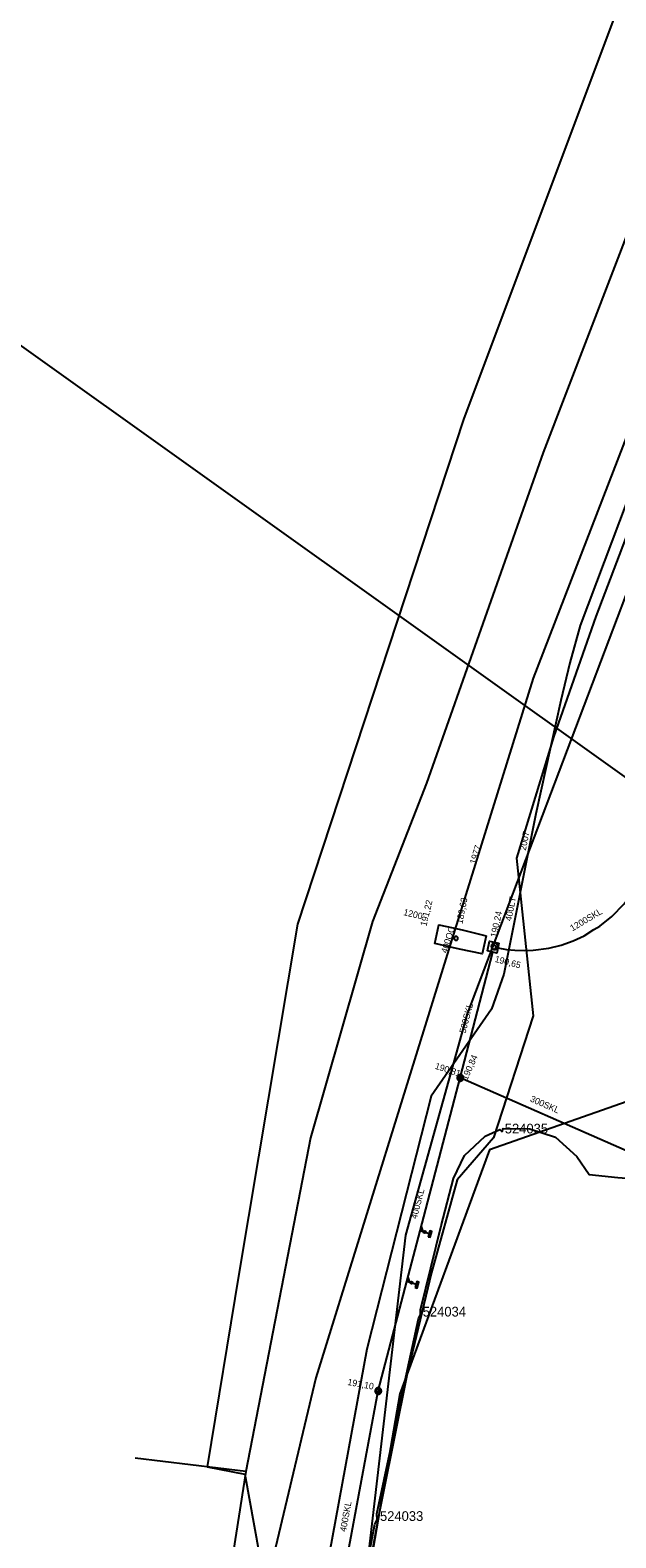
# Model space of a CAD drawing. Extents: x -746464 to -745690, y -1051581 to -1049993.
# Drawn here: x -746250.2 to -746159.6, y -1050770 to -1050536.6 of the extents above; entities that cross this region are included whole.
import ezdxf

# ---------------------------------------------------------------- set-up
doc = ezdxf.new("R2010")
doc.units = 0
for name, color, linetype in [('04_CETIN_neprovozovane', 7, 'Continuous'), ('04_CETIN_radiove site', 7, 'Continuous'), ('04_CETIN_sdelovaci_podzem', 7, 'Continuous'), ('10_CD_Telematika_metalika', 7, 'Continuous'), ('14_SZDC_SSZT_zabezp_orientacni', 7, 'Continuous'), ('45_Eltodo_popisy', 7, 'Continuous'), ('45_Eltodo_vedeni_NN_zemni', 7, 'Continuous'), ('51_PVaK_kanal_destova_overena poloha', 7, 'Continuous'), ('51_PVaK_kanal_NEPROVOZUJE PVK_neoverena poloha', 7, 'Continuous'), ('51_PVaK_kanal_objekty', 7, 'Continuous'), ('51_PVaK_kanal_popisy', 7, 'Continuous'), ('51_PVaK_vodovod_overena poloha_rad', 7, 'Continuous'), ('51_PVaK_vodovod_popisy', 7, 'Continuous'), ('51_PVaK_vodovod_zruseno_overena poloha', 7, 'Continuous')]:
    doc.layers.add(name, color=color, linetype=linetype)

msp = doc.modelspace()

# ---------------------------------------------------------------- linework, layer by layer
at = {"layer": '04_CETIN_neprovozovane'}
msp.add_lwpolyline([(-746200.34, -1050793.69), (-746199.63, -1050787.74), (-746192.09, -1050723.16), (-746182.57, -1050688.9), (-746150.37, -1050603.75), (-746141.13, -1050573.78)], dxfattribs=at)
at = {"layer": '04_CETIN_radiove site'}
msp.add_line((-745690.053, -1050986.801), (-746458.107, -1050437.909), dxfattribs=at)
at = {"layer": '04_CETIN_sdelovaci_podzem'}
for points in [[(-746131.97, -1050561.01), (-746132.5, -1050561.97), (-746133.09, -1050563.5), (-746132.63, -1050572.05), (-746136.06, -1050585.18), (-746137.3, -1050591.32), (-746140.75, -1050607.36), (-746152.04, -1050607.28), (-746154.92, -1050606.92), (-746162.75, -1050627.39), (-746169.2, -1050645.93), (-746175, -1050664.77), (-746172.42, -1050689.19), (-746178.54, -1050708.08), (-746184.16, -1050714.59), (-746188.16, -1050728.94), (-746191.95, -1050744.88), (-746195.69, -1050763.3), (-746196.39, -1050766.91)], [(-746172.42, -1050689.19), (-746178.54, -1050708.08)], [(-746196.39, -1050766.91), (-746197.98, -1050775.75), (-746198.18, -1050776.84)]]:
    msp.add_lwpolyline(points, dxfattribs=at)
at = {"layer": '10_CD_Telematika_metalika'}
msp.add_lwpolyline([(-746116.552, -1050521.207), (-746121.17, -1050569.408), (-746128.236, -1050608.848), (-746137.347, -1050610.336), (-746147.573, -1050674.704), (-746154.081, -1050701.12), (-746179.17, -1050709.95), (-746193.05, -1050747.67), (-746206.515, -1050825.577), (-746217.3, -1050901.851), (-746223.756, -1050942.953), (-746230.272, -1050994.196), (-746241.227, -1050999.731), (-746247.174, -1051050.056), (-746252.666, -1051096.533), (-746257.91, -1051185.16), (-746266.649, -1051259.574), (-746273.157, -1051294.362), (-746289.838, -1051383.531), (-746309.089, -1051442.724), (-746337.772, -1051532.949), (-746327.582, -1051537.864), (-746339.385, -1051562.334), (-746354.288, -1051580.571)], dxfattribs=at)
at = {"layer": '14_SZDC_SSZT_zabezp_orientacni'}
for points in [[(-745987.27, -1050128.814), (-746006.593, -1050179.795), (-746053.958, -1050301.166), (-746083.334, -1050376.44), (-746106.802, -1050441.246), (-746149.327, -1050545.88), (-746170.873, -1050602.004), (-746188.906, -1050653.16), (-746197.273, -1050674.612), (-746206.832, -1050708.097), (-746216.856, -1050759.718), (-746233.984, -1050757.648)], [(-746133.491, -1050464.214), (-746183.19, -1050596.884), (-746208.871, -1050675.017), (-746217.913, -1050729.169), (-746222.815, -1050758.976), (-746216.992, -1050760.105), (-746213.328, -1050780.402), (-746223.086, -1050837.327), (-746229.268, -1050904.036), (-746234.78, -1050938.175), (-746242.985, -1050981.911), (-746244.15, -1050991.663), (-746245.424, -1051006.409), (-746245.375, -1051005.926)], [(-746216.856, -1050759.718), (-746223.668, -1050803.133), (-746228.125, -1050838.791), (-746236.123, -1050916.27), (-746244.15, -1050991.663)]]:
    msp.add_lwpolyline(points, dxfattribs=at)
at = {"layer": '45_Eltodo_vedeni_NN_zemni'}
for points in [[(-746189.86, -1050735.42), (-746189.82, -1050734.69), (-746186.64, -1050721.68), (-746184.73, -1050714.36), (-746183.03, -1050710.81), (-746179.86, -1050707.83), (-746177.553, -1050706.768), (-746177.22, -1050707.13)], [(-746177.22, -1050707.13), (-746177.062, -1050706.652), (-746172.95, -1050706.69), (-746168.99, -1050707.99), (-746165.66, -1050710.96), (-746163.78, -1050713.75), (-746159.32, -1050714.23), (-746152.15, -1050714.77), (-746151.65, -1050713.53)], [(-746196.54, -1050767.13), (-746196.57, -1050766.24), (-746194.33, -1050755.63), (-746192.54, -1050747), (-746190.15, -1050736.09), (-746189.86, -1050735.42)], [(-746201.89, -1050796.62), (-746202.07, -1050795.79), (-746200.25, -1050785.68), (-746198.45, -1050776.01), (-746196.88, -1050767.86), (-746196.54, -1050767.13)]]:
    msp.add_lwpolyline(points, dxfattribs=at)
at = {"layer": '51_PVaK_kanal_destova_overena poloha'}
for p, q in [((-746183.71, -1050698.78), (-746178.674, -1050679.347)), ((-746157.89, -1050710.15), (-746183.71, -1050698.78))]:
    msp.add_line(p, q, dxfattribs=at)
for points in [[(-746177.885, -1050678.686), (-746176.557, -1050678.911), (-746175.229, -1050679.048), (-746173.784, -1050679.087), (-746172.397, -1050679.038), (-746169.984, -1050678.715), (-746168.109, -1050678.247), (-746166.234, -1050677.583), (-746164.516, -1050676.801), (-746163.012, -1050675.844), (-746162.13, -1050675.32), (-746160.238, -1050673.813), (-746158.363, -1050671.86), (-746157.152, -1050670.219), (-746156.098, -1050668.383), (-746154.926, -1050665.883), (-746154.301, -1050663.657), (-746153.949, -1050661.821), (-746153.81, -1050660.89)], [(-746196.41, -1050747.25), (-746191.964, -1050730.283), (-746189.911, -1050722.449), (-746183.71, -1050698.78)], [(-746205.53, -1050796.38), (-746202.382, -1050779.422), (-746196.41, -1050747.25)]]:
    msp.add_lwpolyline(points, dxfattribs=at)
at = {"layer": '51_PVaK_kanal_NEPROVOZUJE PVK_neoverena poloha'}
for p, q in [((-746188.37, -1050722.98), (-746189.911, -1050722.449)), ((-746190.36, -1050730.84), (-746191.964, -1050730.283))]:
    msp.add_line(p, q, dxfattribs=at)
at = {"layer": '51_PVaK_kanal_objekty'}
for p, q in [((-746188.662, -1050723.384), (-746188.109, -1050722.547)), ((-746190.652, -1050731.244), (-746190.099, -1050730.407))]:
    msp.add_line(p, q, dxfattribs=at)
for points in [[(-746179.707, -1050676.794), (-746180.3, -1050679.609), (-746183.83, -1050678.9), (-746185.42, -1050678.49), (-746187.633, -1050678.017), (-746187.33, -1050676.58), (-746187.003, -1050675.091), (-746184.78, -1050675.57), (-746183.17, -1050675.93)], [(-746177.71, -1050677.96), (-746178.05, -1050679.49), (-746178.674, -1050679.347), (-746179.481, -1050679.139), (-746179.165, -1050677.63)], [(-746188.662, -1050723.384), (-746188.35, -1050723.466), (-746188.109, -1050722.547), (-746188.422, -1050722.466)], [(-746190.652, -1050731.244), (-746190.34, -1050731.326), (-746190.099, -1050730.407), (-746190.412, -1050730.326)]]:
    msp.add_lwpolyline(points, close=True, dxfattribs=at)
for points in [[(-746184.048, -1050677.203), (-746184.048, -1050677.173), (-746184.054, -1050677.143), (-746184.06, -1050677.113), (-746184.072, -1050677.083), (-746184.09, -1050677.053), (-746184.108, -1050677.029), (-746184.126, -1050677.005), (-746184.15, -1050676.981), (-746184.174, -1050676.963), (-746184.198, -1050676.945), (-746184.228, -1050676.927), (-746184.258, -1050676.915), (-746184.288, -1050676.909), (-746184.318, -1050676.903), (-746184.348, -1050676.903), (-746184.378, -1050676.903), (-746184.408, -1050676.909), (-746184.438, -1050676.915), (-746184.468, -1050676.927), (-746184.498, -1050676.945), (-746184.522, -1050676.963), (-746184.546, -1050676.981), (-746184.57, -1050677.005), (-746184.588, -1050677.029), (-746184.606, -1050677.053), (-746184.624, -1050677.083), (-746184.636, -1050677.113), (-746184.642, -1050677.143), (-746184.648, -1050677.173), (-746184.648, -1050677.203), (-746184.648, -1050677.233), (-746184.642, -1050677.263), (-746184.636, -1050677.293), (-746184.624, -1050677.323), (-746184.606, -1050677.353), (-746184.588, -1050677.377), (-746184.57, -1050677.401), (-746184.546, -1050677.425), (-746184.522, -1050677.443), (-746184.498, -1050677.461), (-746184.468, -1050677.479), (-746184.438, -1050677.491), (-746184.408, -1050677.497), (-746184.378, -1050677.503), (-746184.348, -1050677.503), (-746184.318, -1050677.503), (-746184.288, -1050677.497), (-746184.258, -1050677.491), (-746184.228, -1050677.479), (-746184.198, -1050677.461), (-746184.174, -1050677.443), (-746184.15, -1050677.425), (-746184.126, -1050677.401), (-746184.108, -1050677.377), (-746184.09, -1050677.353), (-746184.072, -1050677.323), (-746184.06, -1050677.293), (-746184.054, -1050677.263), (-746184.048, -1050677.233), (-746184.048, -1050677.203)], [(-746177.908, -1050678.437), (-746177.918, -1050678.387), (-746177.918, -1050678.337), (-746177.938, -1050678.287), (-746177.958, -1050678.237), (-746177.978, -1050678.187), (-746178.008, -1050678.147), (-746178.038, -1050678.107), (-746178.078, -1050678.067), (-746178.118, -1050678.037), (-746178.158, -1050678.007), (-746178.208, -1050677.987), (-746178.258, -1050677.967), (-746178.308, -1050677.947), (-746178.358, -1050677.947), (-746178.408, -1050677.937), (-746178.458, -1050677.947), (-746178.508, -1050677.947), (-746178.558, -1050677.967), (-746178.608, -1050677.987), (-746178.658, -1050678.007), (-746178.698, -1050678.037), (-746178.738, -1050678.067), (-746178.778, -1050678.107), (-746178.808, -1050678.147), (-746178.838, -1050678.187), (-746178.858, -1050678.237), (-746178.878, -1050678.287), (-746178.898, -1050678.337), (-746178.898, -1050678.387), (-746178.908, -1050678.437), (-746178.898, -1050678.487), (-746178.898, -1050678.537), (-746178.878, -1050678.587), (-746178.858, -1050678.637), (-746178.838, -1050678.687), (-746178.808, -1050678.727), (-746178.778, -1050678.767), (-746178.738, -1050678.807), (-746178.698, -1050678.837), (-746178.658, -1050678.867), (-746178.608, -1050678.887), (-746178.558, -1050678.907), (-746178.508, -1050678.927), (-746178.458, -1050678.927), (-746178.408, -1050678.937), (-746178.358, -1050678.927), (-746178.308, -1050678.927), (-746178.258, -1050678.907), (-746178.208, -1050678.887), (-746178.158, -1050678.867), (-746178.118, -1050678.837), (-746178.078, -1050678.807), (-746178.038, -1050678.767), (-746178.008, -1050678.727), (-746177.978, -1050678.687), (-746177.958, -1050678.637), (-746177.938, -1050678.587), (-746177.918, -1050678.537), (-746177.918, -1050678.487), (-746177.908, -1050678.437)], [(-746178.17, -1050678.56), (-746178.17, -1050678.53), (-746178.176, -1050678.5), (-746178.182, -1050678.47), (-746178.194, -1050678.44), (-746178.212, -1050678.41), (-746178.23, -1050678.386), (-746178.248, -1050678.362), (-746178.272, -1050678.338), (-746178.296, -1050678.32), (-746178.32, -1050678.302), (-746178.35, -1050678.284), (-746178.38, -1050678.272), (-746178.41, -1050678.266), (-746178.44, -1050678.26), (-746178.47, -1050678.26), (-746178.5, -1050678.26), (-746178.53, -1050678.266), (-746178.56, -1050678.272), (-746178.59, -1050678.284), (-746178.62, -1050678.302), (-746178.644, -1050678.32), (-746178.668, -1050678.338), (-746178.692, -1050678.362), (-746178.71, -1050678.386), (-746178.728, -1050678.41), (-746178.746, -1050678.44), (-746178.758, -1050678.47), (-746178.764, -1050678.5), (-746178.77, -1050678.53), (-746178.77, -1050678.56), (-746178.77, -1050678.59), (-746178.764, -1050678.62), (-746178.758, -1050678.65), (-746178.746, -1050678.68), (-746178.728, -1050678.71), (-746178.71, -1050678.734), (-746178.692, -1050678.758), (-746178.668, -1050678.782), (-746178.644, -1050678.8), (-746178.62, -1050678.818), (-746178.59, -1050678.836), (-746178.56, -1050678.848), (-746178.53, -1050678.854), (-746178.5, -1050678.86), (-746178.47, -1050678.86), (-746178.44, -1050678.86), (-746178.41, -1050678.854), (-746178.38, -1050678.848), (-746178.35, -1050678.836), (-746178.32, -1050678.818), (-746178.296, -1050678.8), (-746178.272, -1050678.782), (-746178.248, -1050678.758), (-746178.23, -1050678.734), (-746178.212, -1050678.71), (-746178.194, -1050678.68), (-746178.182, -1050678.65), (-746178.176, -1050678.62), (-746178.17, -1050678.59), (-746178.17, -1050678.56)], [(-746183.18, -1050698.79), (-746183.19, -1050698.74), (-746183.19, -1050698.69), (-746183.21, -1050698.64), (-746183.23, -1050698.59), (-746183.25, -1050698.54), (-746183.28, -1050698.5), (-746183.31, -1050698.46), (-746183.35, -1050698.42), (-746183.39, -1050698.39), (-746183.43, -1050698.36), (-746183.48, -1050698.34), (-746183.53, -1050698.32), (-746183.58, -1050698.3), (-746183.63, -1050698.3), (-746183.68, -1050698.29), (-746183.73, -1050698.3), (-746183.78, -1050698.3), (-746183.83, -1050698.32), (-746183.88, -1050698.34), (-746183.93, -1050698.36), (-746183.97, -1050698.39), (-746184.01, -1050698.42), (-746184.05, -1050698.46), (-746184.08, -1050698.5), (-746184.11, -1050698.54), (-746184.13, -1050698.59), (-746184.15, -1050698.64), (-746184.17, -1050698.69), (-746184.17, -1050698.74), (-746184.18, -1050698.79), (-746184.17, -1050698.84), (-746184.17, -1050698.89), (-746184.15, -1050698.94), (-746184.13, -1050698.99), (-746184.11, -1050699.04), (-746184.08, -1050699.08), (-746184.05, -1050699.12), (-746184.01, -1050699.16), (-746183.97, -1050699.19), (-746183.93, -1050699.22), (-746183.88, -1050699.24), (-746183.83, -1050699.26), (-746183.78, -1050699.28), (-746183.73, -1050699.28), (-746183.68, -1050699.29), (-746183.63, -1050699.28), (-746183.58, -1050699.28), (-746183.53, -1050699.26), (-746183.48, -1050699.24), (-746183.43, -1050699.22), (-746183.39, -1050699.19), (-746183.35, -1050699.16), (-746183.31, -1050699.12), (-746183.28, -1050699.08), (-746183.25, -1050699.04), (-746183.23, -1050698.99), (-746183.21, -1050698.94), (-746183.19, -1050698.89), (-746183.19, -1050698.84), (-746183.18, -1050698.79)], [(-746183.41, -1050698.78), (-746183.41, -1050698.75), (-746183.416, -1050698.72), (-746183.422, -1050698.69), (-746183.434, -1050698.66), (-746183.452, -1050698.63), (-746183.47, -1050698.606), (-746183.488, -1050698.582), (-746183.512, -1050698.558), (-746183.536, -1050698.54), (-746183.56, -1050698.522), (-746183.59, -1050698.504), (-746183.62, -1050698.492), (-746183.65, -1050698.486), (-746183.68, -1050698.48), (-746183.71, -1050698.48), (-746183.74, -1050698.48), (-746183.77, -1050698.486), (-746183.8, -1050698.492), (-746183.83, -1050698.504), (-746183.86, -1050698.522), (-746183.884, -1050698.54), (-746183.908, -1050698.558), (-746183.932, -1050698.582), (-746183.95, -1050698.606), (-746183.968, -1050698.63), (-746183.986, -1050698.66), (-746183.998, -1050698.69), (-746184.004, -1050698.72), (-746184.01, -1050698.75), (-746184.01, -1050698.78), (-746184.01, -1050698.81), (-746184.004, -1050698.84), (-746183.998, -1050698.87), (-746183.986, -1050698.9), (-746183.968, -1050698.93), (-746183.95, -1050698.954), (-746183.932, -1050698.978), (-746183.908, -1050699.002), (-746183.884, -1050699.02), (-746183.86, -1050699.038), (-746183.83, -1050699.056), (-746183.8, -1050699.068), (-746183.77, -1050699.074), (-746183.74, -1050699.08), (-746183.71, -1050699.08), (-746183.68, -1050699.08), (-746183.65, -1050699.074), (-746183.62, -1050699.068), (-746183.59, -1050699.056), (-746183.56, -1050699.038), (-746183.536, -1050699.02), (-746183.512, -1050699.002), (-746183.488, -1050698.978), (-746183.47, -1050698.954), (-746183.452, -1050698.93), (-746183.434, -1050698.9), (-746183.422, -1050698.87), (-746183.416, -1050698.84), (-746183.41, -1050698.81), (-746183.41, -1050698.78)], [(-746189.015, -1050722.686), (-746189.909, -1050722.452), (-746189.742, -1050721.814), (-746189.506, -1050722.558)], [(-746189.583, -1050722.487), (-746189.844, -1050722.419), (-746189.737, -1050722.011), (-746189.585, -1050722.491)], [(-746189.665, -1050722.416), (-746189.795, -1050722.381), (-746189.74, -1050722.172), (-746189.666, -1050722.42)], [(-746191.068, -1050730.52), (-746191.962, -1050730.286), (-746191.795, -1050729.648), (-746191.559, -1050730.392)], [(-746191.636, -1050730.321), (-746191.897, -1050730.253), (-746191.79, -1050729.845), (-746191.638, -1050730.325)], [(-746191.718, -1050730.25), (-746191.848, -1050730.215), (-746191.793, -1050730.006), (-746191.719, -1050730.254)], [(-746195.88, -1050747.26), (-746195.89, -1050747.21), (-746195.89, -1050747.16), (-746195.91, -1050747.11), (-746195.93, -1050747.06), (-746195.95, -1050747.01), (-746195.98, -1050746.97), (-746196.01, -1050746.93), (-746196.05, -1050746.89), (-746196.09, -1050746.86), (-746196.13, -1050746.83), (-746196.18, -1050746.81), (-746196.23, -1050746.79), (-746196.28, -1050746.77), (-746196.33, -1050746.77), (-746196.38, -1050746.76), (-746196.43, -1050746.77), (-746196.48, -1050746.77), (-746196.53, -1050746.79), (-746196.58, -1050746.81), (-746196.63, -1050746.83), (-746196.67, -1050746.86), (-746196.71, -1050746.89), (-746196.75, -1050746.93), (-746196.78, -1050746.97), (-746196.81, -1050747.01), (-746196.83, -1050747.06), (-746196.85, -1050747.11), (-746196.87, -1050747.16), (-746196.87, -1050747.21), (-746196.88, -1050747.26), (-746196.87, -1050747.31), (-746196.87, -1050747.36), (-746196.85, -1050747.41), (-746196.83, -1050747.46), (-746196.81, -1050747.51), (-746196.78, -1050747.55), (-746196.75, -1050747.59), (-746196.71, -1050747.63), (-746196.67, -1050747.66), (-746196.63, -1050747.69), (-746196.58, -1050747.71), (-746196.53, -1050747.73), (-746196.48, -1050747.75), (-746196.43, -1050747.75), (-746196.38, -1050747.76), (-746196.33, -1050747.75), (-746196.28, -1050747.75), (-746196.23, -1050747.73), (-746196.18, -1050747.71), (-746196.13, -1050747.69), (-746196.09, -1050747.66), (-746196.05, -1050747.63), (-746196.01, -1050747.59), (-746195.98, -1050747.55), (-746195.95, -1050747.51), (-746195.93, -1050747.46), (-746195.91, -1050747.41), (-746195.89, -1050747.36), (-746195.89, -1050747.31), (-746195.88, -1050747.26)], [(-746196.11, -1050747.25), (-746196.11, -1050747.22), (-746196.116, -1050747.19), (-746196.122, -1050747.16), (-746196.134, -1050747.13), (-746196.152, -1050747.1), (-746196.17, -1050747.076), (-746196.188, -1050747.052), (-746196.212, -1050747.028), (-746196.236, -1050747.01), (-746196.26, -1050746.992), (-746196.29, -1050746.974), (-746196.32, -1050746.962), (-746196.35, -1050746.956), (-746196.38, -1050746.95), (-746196.41, -1050746.95), (-746196.44, -1050746.95), (-746196.47, -1050746.956), (-746196.5, -1050746.962), (-746196.53, -1050746.974), (-746196.56, -1050746.992), (-746196.584, -1050747.01), (-746196.608, -1050747.028), (-746196.632, -1050747.052), (-746196.65, -1050747.076), (-746196.668, -1050747.1), (-746196.686, -1050747.13), (-746196.698, -1050747.16), (-746196.704, -1050747.19), (-746196.71, -1050747.22), (-746196.71, -1050747.25), (-746196.71, -1050747.28), (-746196.704, -1050747.31), (-746196.698, -1050747.34), (-746196.686, -1050747.37), (-746196.668, -1050747.4), (-746196.65, -1050747.424), (-746196.632, -1050747.448), (-746196.608, -1050747.472), (-746196.584, -1050747.49), (-746196.56, -1050747.508), (-746196.53, -1050747.526), (-746196.5, -1050747.538), (-746196.47, -1050747.544), (-746196.44, -1050747.55), (-746196.41, -1050747.55), (-746196.38, -1050747.55), (-746196.35, -1050747.544), (-746196.32, -1050747.538), (-746196.29, -1050747.526), (-746196.26, -1050747.508), (-746196.236, -1050747.49), (-746196.212, -1050747.472), (-746196.188, -1050747.448), (-746196.17, -1050747.424), (-746196.152, -1050747.4), (-746196.134, -1050747.37), (-746196.122, -1050747.34), (-746196.116, -1050747.31), (-746196.11, -1050747.28), (-746196.11, -1050747.25)]]:
    msp.add_lwpolyline(points, dxfattribs=at)
for centre, radius in [((-746189.18, -1050722.642), 0.174), ((-746189.178, -1050722.642), 0.086), ((-746191.233, -1050730.476), 0.174), ((-746191.231, -1050730.476), 0.086)]:
    msp.add_circle(centre, radius, dxfattribs=at)
at = {"layer": '51_PVaK_vodovod_overena poloha_rad'}
msp.add_lwpolyline([(-746147.933, -1050583.079), (-746165.15, -1050628.8), (-746166.75, -1050634.58), (-746168.13, -1050640.41), (-746172, -1050657.92), (-746176.97, -1050682.77), (-746178.84, -1050688.14), (-746188.2, -1050701.63), (-746198.12, -1050740.78), (-746218.81, -1050853.45), (-746233.127, -1050942.931)], dxfattribs=at)
at = {"layer": '51_PVaK_vodovod_zruseno_overena poloha'}
msp.add_lwpolyline([(-746116.909, -1050502.149), (-746147.7, -1050572.88), (-746172.4, -1050636.92), (-746184.51, -1050675.89), (-746206.04, -1050745.23), (-746212.25, -1050771.46), (-746220.36, -1050834.76), (-746222.15, -1050884.77), (-746231.6, -1050947.12)], dxfattribs=at)

# ---------------------------------------------------------------- texts
at = {"layer": '45_Eltodo_popisy'}
for s, p in [('524035', (-746176.811, -1050707.394)), ('524034', (-746189.502, -1050735.727)), ('524033', (-746196.109, -1050767.361))]:
    msp.add_text(s, height=1.5, dxfattribs=at).set_placement(p)
at = {"layer": '51_PVaK_kanal_popisy'}
for s, rotation, p in [('1200 ', 346.5763, (-746192.554, -1050673.594)), ('191,22', 76.53852, (-746188.925, -1050675.385)), ('189,63', 78.97688, (-746183.353, -1050675.022)), ('1200SKL', 30.71564, (-746166.352, -1050676.143)), ('190,24', 77.9498, (-746178.069, -1050677.117)), ('190,65', 345.29599, (-746178.437, -1050680.834)), ('500SKL', 75.47249, (-746182.89, -1050691.973)), ('190,84', 66.19907, (-746182.618, -1050699.251)), ('190,81', 341.81501, (-746187.703, -1050697.364)), ('300SKL', 336.23214, (-746172.985, -1050702.4)), ('400SKL', 75.31854, (-746190.418, -1050720.704)), ('191,10', 349.62485, (-746201.188, -1050746.316)), ('400SKL', 79.48381, (-746201.363, -1050769.107))]:
    msp.add_text(s, height=1, rotation=rotation, dxfattribs=at).set_placement(p)
at = {"layer": '51_PVaK_vodovod_popisy'}
for s, rotation, p in [('2007', 78.68971, (-746173.562, -1050663.672)), ('1977', 72.73709, (-746181.306, -1050665.804)), ('400LT', 78.69021, (-746175.795, -1050674.595)), ('400OC', 72.73719, (-746185.741, -1050679.595))]:
    msp.add_text(s, height=1, rotation=rotation, dxfattribs=at).set_placement(p)

doc.saveas('drawing.dxf')
